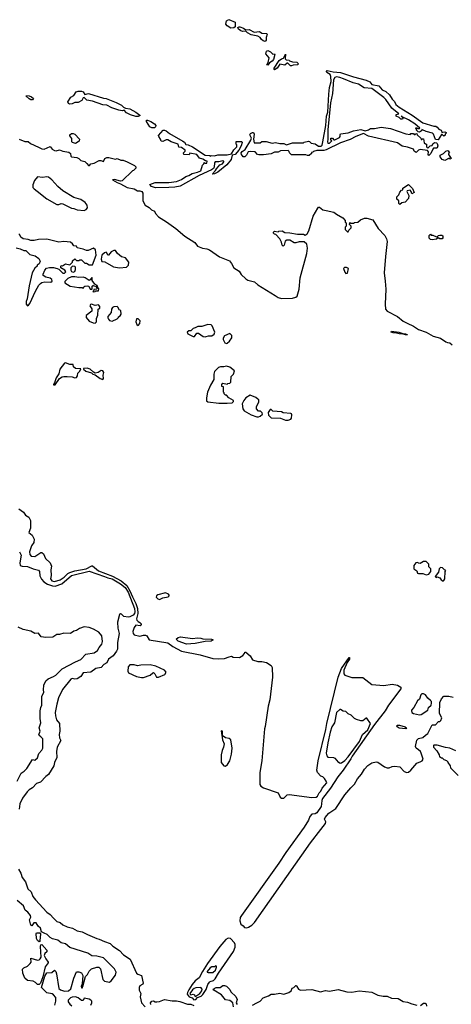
# Model space of a CAD drawing. Extents: x 2386423 to 2568864, y 578392 to 761999.
# Tile 316 of 454: x 2476545 to 2481641, y 683936 to 695578. Entities that reach past the tile are written whole.
import ezdxf

# ---------------------------------------------------------------- set-up
doc = ezdxf.new("R2010")
doc.units = 0

msp = doc.modelspace()

# ---------------------------------------------------------------- linework, layer by layer
at = {"layer": '0CON05XD'}
for points in [[(2479039, 695479), (2478993, 695503), (2478978, 695525), (2478987, 695563), (2479015, 695578), (2479090, 695550), (2479090, 695495), (2479075, 695480), (2479039, 695479)], [(2479445, 695320), (2479419, 695329), (2479402, 695342), (2479385, 695367), (2479355, 695383), (2479280, 695400), (2479234, 695424), (2479215, 695442), (2479175, 695436), (2479155, 695444), (2479127, 695465), (2479122, 695485), (2479135, 695493), (2479145, 695492), (2479188, 695478), (2479215, 695458), (2479255, 695461), (2479315, 695431), (2479375, 695438), (2479405, 695418), (2479462, 695415), (2479466, 695405), (2479454, 695365), (2479456, 695335), (2479445, 695320)], [(2479475, 695038), (2479462, 695045), (2479479, 695071), (2479490, 695125), (2479450, 695175), (2479460, 695205), (2479475, 695212), (2479506, 695196), (2479535, 695170), (2479552, 695172), (2479556, 695166), (2479543, 695105), (2479525, 695086), (2479494, 695066), (2479475, 695038)], [(2479555, 694983), (2479548, 694988), (2479551, 695005), (2479610, 695095), (2479635, 695116), (2479658, 695122), (2479685, 695170), (2479680, 695115), (2479692, 695102), (2479725, 695100), (2479732, 695092), (2479765, 695080), (2479817, 695077), (2479837, 695057), (2479825, 695043), (2479775, 695040), (2479755, 695032), (2479743, 695033), (2479712, 695062), (2479705, 695062), (2479675, 695039), (2479615, 695050), (2479586, 695004), (2479555, 694983)], [(2479185, 693957), (2479175, 693966), (2479164, 693984), (2479160, 694005), (2479170, 694020), (2479206, 694044), (2479276, 694155), (2479281, 694175), (2479263, 694217), (2479270, 694230), (2479295, 694244), (2479305, 694244), (2479314, 694225), (2479304, 694165), (2479315, 694120), (2479385, 694120), (2479403, 694137), (2479455, 694138), (2479525, 694118), (2479565, 694124), (2479615, 694112), (2479662, 694112), (2479695, 694098), (2479765, 694120), (2479895, 694122), (2479905, 694130), (2479955, 694140), (2479967, 694137), (2479988, 694118), (2480035, 694110), (2480072, 694082), (2480105, 694081), (2480117, 694095), (2480126, 694135), (2480158, 694325), (2480166, 694436), (2480183, 694485), (2480194, 694696), (2480205, 694775), (2480222, 694845), (2480220, 694905), (2480211, 694931), (2480171, 694955), (2480168, 694965), (2480175, 694978), (2480248, 694962), (2480335, 694952), (2480485, 694901), (2480635, 694862), (2480681, 694841), (2480705, 694812), (2480784, 694794), (2480825, 694750), (2480869, 694729), (2480910, 694690), (2480945, 694637), (2480971, 694611), (2480988, 694575), (2481025, 694545), (2481179, 694449), (2481305, 694359), (2481435, 694318), (2481457, 694317), (2481475, 694308), (2481493, 694283), (2481522, 694272), (2481535, 694240), (2481542, 694248), (2481565, 694250), (2481580, 694245), (2481580, 694235), (2481570, 694225), (2481568, 694212), (2481555, 694200), (2481538, 694218), (2481525, 694220), (2481485, 694157), (2481455, 694160), (2481433, 694225), (2481418, 694235), (2481346, 694256), (2481303, 694277), (2481292, 694278), (2481290, 694265), (2481265, 694248), (2481252, 694252), (2481232, 694272), (2481230, 694285), (2481220, 694295), (2481225, 694300), (2481235, 694300), (2481245, 694290), (2481265, 694290), (2481268, 694295), (2481212, 694345), (2481137, 694395), (2481060, 694430), (2481055, 694440), (2481052, 694432), (2481060, 694430), (2481070, 694415), (2481065, 694400), (2481045, 694402), (2481025, 694420), (2480990, 694435), (2480992, 694458), (2481020, 694465), (2480940, 694530), (2480867, 694635), (2480845, 694658), (2480705, 694764), (2480612, 694772), (2480545, 694814), (2480481, 694831), (2480368, 694878), (2480326, 694896), (2480285, 694903), (2480265, 694893), (2480250, 694865), (2480240, 694705), (2480214, 694595), (2480183, 694275), (2480184, 694166), (2480179, 694135), (2480185, 694118), (2480205, 694119), (2480230, 694145), (2480220, 694155), (2480220, 694175), (2480225, 694178), (2480240, 694175), (2480255, 694158), (2480268, 694158), (2480322, 694185), (2480330, 694195), (2480328, 694215), (2480335, 694228), (2480425, 694238), (2480487, 694263), (2480572, 694278), (2480623, 694263), (2480664, 694276), (2480688, 694292), (2480733, 694293), (2480815, 694308), (2480925, 694292), (2481105, 694228), (2481155, 694222), (2481165, 694230), (2481195, 694230), (2481202, 694222), (2481215, 694220), (2481222, 694228), (2481235, 694230), (2481240, 694215), (2481280, 694175), (2481285, 694160), (2481295, 694160), (2481302, 694168), (2481315, 694170), (2481323, 694123), (2481335, 694110), (2481350, 694105), (2481350, 694075), (2481365, 694060), (2481390, 694085), (2481415, 694090), (2481425, 694110), (2481443, 694127), (2481465, 694123), (2481475, 694112), (2481482, 694085), (2481476, 694064), (2481465, 694057), (2481433, 694057), (2481422, 694048), (2481400, 693995), (2481375, 693970), (2481368, 693985), (2481372, 694015), (2481362, 694032), (2481275, 694042), (2481254, 694036), (2481225, 694008), (2481204, 694024), (2481195, 694048), (2481125, 694071), (2481061, 694081), (2481005, 694120), (2480662, 694202), (2480605, 694230), (2480515, 694196), (2480448, 694162), (2480335, 694121), (2480162, 694038), (2480135, 694031), (2480055, 694032), (2480015, 694020), (2480005, 694010), (2479992, 694008), (2479990, 693995), (2479965, 693972), (2479945, 693970), (2479925, 693980), (2479755, 693980), (2479732, 694002), (2479728, 694018), (2479715, 694030), (2479625, 694028), (2479595, 694010), (2479555, 694010), (2479515, 693992), (2479425, 693978), (2479368, 693978), (2479354, 693984), (2479327, 694017), (2479265, 694020), (2479243, 694015), (2479224, 693976), (2479205, 693958), (2479185, 693957)], [(2476695, 694630), (2476675, 694631), (2476655, 694641), (2476620, 694675), (2476625, 694680), (2476655, 694679), (2476685, 694667), (2476707, 694647), (2476695, 694630)], [(2477915, 694432), (2477853, 694453), (2477806, 694476), (2477777, 694507), (2477755, 694501), (2477714, 694506), (2477634, 694534), (2477575, 694567), (2477525, 694571), (2477405, 694613), (2477336, 694626), (2477305, 694658), (2477295, 694652), (2477279, 694621), (2477235, 694597), (2477195, 694597), (2477165, 694581), (2477138, 694578), (2477123, 694585), (2477112, 694605), (2477150, 694660), (2477185, 694682), (2477213, 694726), (2477235, 694733), (2477275, 694733), (2477293, 694723), (2477314, 694694), (2477356, 694706), (2477535, 694650), (2477567, 694647), (2477685, 694598), (2477747, 694567), (2477770, 694545), (2477793, 694533), (2477844, 694524), (2477916, 694486), (2477965, 694450), (2477966, 694444), (2477945, 694434), (2477915, 694432)], [(2478105, 694299), (2478081, 694311), (2478041, 694375), (2478042, 694388), (2478055, 694389), (2478095, 694375), (2478138, 694348), (2478151, 694325), (2478148, 694312), (2478135, 694300), (2478105, 694299)], [(2477205, 694112), (2477170, 694125), (2477162, 694135), (2477162, 694172), (2477138, 694205), (2477138, 694215), (2477155, 694230), (2477175, 694233), (2477194, 694224), (2477252, 694165), (2477248, 694142), (2477205, 694112)], [(2478149, 693589), (2478102, 693605), (2478082, 693628), (2478145, 693654), (2478305, 693652), (2478398, 693665), (2478455, 693687), (2478508, 693722), (2478544, 693735), (2478581, 693759), (2478646, 693774), (2478685, 693790), (2478703, 693857), (2478720, 693875), (2478722, 693888), (2478735, 693880), (2478755, 693883), (2478757, 693905), (2478738, 693908), (2478709, 693929), (2478669, 693939), (2478635, 693983), (2478555, 694000), (2478545, 693980), (2478482, 693982), (2478480, 694005), (2478498, 694022), (2478500, 694035), (2478455, 694068), (2478422, 694072), (2478418, 694105), (2478332, 694132), (2478295, 694158), (2478275, 694158), (2478235, 694138), (2478215, 694140), (2478208, 694165), (2478187, 694195), (2478185, 694210), (2478239, 694271), (2478255, 694272), (2478276, 694264), (2478315, 694232), (2478473, 694143), (2478489, 694129), (2478505, 694102), (2478535, 694096), (2478584, 694074), (2478735, 693974), (2478785, 693970), (2478795, 693962), (2478805, 693970), (2478845, 693968), (2478885, 693978), (2478995, 693979), (2479045, 693992), (2479072, 694038), (2479108, 694075), (2479107, 694097), (2479100, 694105), (2479102, 694138), (2479167, 694137), (2479172, 694125), (2479160, 694085), (2479134, 694035), (2479089, 693985), (2479054, 693976), (2479040, 693925), (2478989, 693861), (2478885, 693776), (2478845, 693754), (2478825, 693750), (2478820, 693755), (2478856, 693794), (2478868, 693815), (2478910, 693860), (2478938, 693875), (2478956, 693895), (2478956, 693906), (2478945, 693910), (2478895, 693898), (2478854, 693895), (2478847, 693885), (2478842, 693835), (2478832, 693818), (2478809, 693801), (2478665, 693734), (2478439, 693611), (2478375, 693596), (2478305, 693593), (2478149, 693589)], [(2476538, 694165), (2476605, 694136), (2476645, 694136), (2476673, 694113), (2476768, 694072)], [(2476768, 694072), (2476805, 694052), (2476835, 694048), (2476905, 694080), (2476928, 694048), (2476955, 694030), (2476975, 694028), (2477015, 694038), (2477055, 694022), (2477125, 694013), (2477146, 693996), (2477148, 693965), (2477155, 693958), (2477220, 693950), (2477243, 693935), (2477265, 693911), (2477315, 693900), (2477339, 693879), (2477357, 693853), (2477370, 693855), (2477385, 693872), (2477425, 693881), (2477485, 693912), (2477503, 693913), (2477535, 693900), (2477552, 693935), (2477575, 693950), (2477599, 693949), (2477675, 693930), (2477695, 693938), (2477738, 693918), (2477766, 693916), (2477815, 693898), (2477900, 693855), (2477918, 693838), (2477918, 693822), (2477890, 693795), (2477875, 693790), (2477756, 693674), (2477735, 693669), (2477665, 693688), (2477642, 693685), (2477695, 693652), (2477737, 693637), (2477815, 693594), (2477896, 693576), (2477936, 693556), (2477965, 693555), (2477986, 693546), (2477999, 693525), (2478000, 693435), (2478027, 693385), (2478075, 693357), (2478101, 693331), (2478138, 693315), (2478150, 693285), (2478183, 693245), (2478278, 693188), (2478389, 693109), (2478495, 693019), (2478614, 692944), (2478645, 692900), (2478705, 692876), (2478755, 692868), (2478785, 692856), (2478905, 692774), (2479022, 692725), (2479046, 692696), (2479073, 692643), (2479135, 692604), (2479160, 692565), (2479214, 692514), (2479238, 692498), (2479317, 692477), (2479355, 692441), (2479560, 692315), (2479595, 692291), (2479635, 692280), (2479766, 692284), (2479805, 692297), (2479820, 692310), (2479845, 692390), (2479858, 692525), (2479934, 692815), (2479942, 692875), (2479934, 692924), (2479905, 692950), (2479845, 692952), (2479805, 692940), (2479785, 692940), (2479735, 692970), (2479698, 692972), (2479681, 692959), (2479667, 692913), (2479655, 692900), (2479643, 692913), (2479637, 692947), (2479618, 692988), (2479568, 693038), (2479552, 693042), (2479540, 693055), (2479540, 693065), (2479555, 693078), (2479595, 693070), (2479605, 693078), (2479645, 693080), (2479675, 693060), (2479735, 693058), (2479825, 693040), (2479895, 693040), (2479915, 693030), (2479938, 693045), (2479958, 693082), (2480011, 693255), (2480065, 693350), (2480075, 693360), (2480085, 693360), (2480125, 693328), (2480165, 693322), (2480255, 693302), (2480285, 693278), (2480360, 693235), (2480390, 693205), (2480390, 693185), (2480400, 693175), (2480400, 693135), (2480390, 693125), (2480390, 693095), (2480415, 693070), (2480425, 693070), (2480432, 693088), (2480460, 693115), (2480460, 693135), (2480440, 693155), (2480442, 693178), (2480455, 693170), (2480485, 693170), (2480498, 693178), (2480537, 693183), (2480568, 693212), (2480618, 693232), (2480645, 693232), (2480715, 693210), (2480779, 693109), (2480858, 693025), (2480878, 692988), (2480884, 692955), (2480863, 692777), (2480848, 692585), (2480862, 692485), (2480867, 692393), (2480860, 692215), (2480866, 692156), (2480885, 692130), (2481007, 692067), (2481075, 692012), (2481119, 691989), (2481195, 691954), (2481254, 691914), (2481345, 691883), (2481427, 691837), (2481514, 691814), (2481575, 691769), (2481595, 691759), (2481625, 691758), (2481650, 691735)], [(2481565, 693913), (2481533, 693923), (2481510, 693955), (2481510, 693975), (2481550, 693995), (2481575, 694022), (2481595, 694030), (2481605, 694028), (2481620, 694005), (2481610, 693995), (2481610, 693985), (2481640, 693935), (2481625, 693930), (2481615, 693940), (2481565, 693913)], [(2477305, 693323), (2477328, 693332), (2477346, 693355), (2477340, 693385), (2477318, 693415), (2477265, 693450), (2477185, 693474), (2477054, 693554), (2476995, 693604), (2476924, 693685), (2476884, 693714), (2476865, 693720), (2476815, 693712), (2476755, 693719), (2476719, 693675), (2476698, 693625), (2476699, 693595), (2476715, 693576), (2476752, 693552), (2476865, 693459), (2476985, 693394), (2477005, 693391), (2477035, 693403), (2477055, 693401), (2477155, 693350), (2477185, 693347), (2477225, 693328), (2477305, 693323)], [(2481035, 693392), (2481023, 693403), (2481020, 693435), (2481000, 693455), (2481000, 693485), (2481020, 693505), (2481035, 693540), (2481055, 693560), (2481070, 693565), (2481070, 693585), (2481135, 693628), (2481185, 693580), (2481202, 693535), (2481175, 693520), (2481167, 693547), (2481155, 693562), (2481120, 693555), (2481118, 693545), (2481139, 693499), (2481136, 693464), (2481095, 693422), (2481058, 693412), (2481035, 693392)], [(2476635, 692193), (2476649, 692201), (2476665, 692222), (2476732, 692368), (2476771, 692439), (2476790, 692460), (2476805, 692470), (2476841, 692479), (2476914, 692476), (2476930, 692485), (2476926, 692506), (2476905, 692522), (2476855, 692532), (2476823, 692553), (2476823, 692567), (2476843, 692617), (2476862, 692638), (2476896, 692646), (2476945, 692647), (2476987, 692637), (2477008, 692628), (2477055, 692582), (2477075, 692580), (2477090, 692595), (2477076, 692616), (2477032, 692642), (2477030, 692665), (2477035, 692670), (2477052, 692668), (2477085, 692690), (2477135, 692680), (2477168, 692712), (2477170, 692725), (2477195, 692750), (2477215, 692730), (2477245, 692730), (2477255, 692740), (2477275, 692740), (2477315, 692700), (2477335, 692700), (2477365, 692680), (2477405, 692680), (2477449, 692795), (2477440, 692855), (2477417, 692877), (2477352, 692848), (2477335, 692848), (2477296, 692866), (2477225, 692880), (2477215, 692898), (2477184, 692904), (2477169, 692929), (2477145, 692946), (2477065, 692954), (2477005, 692947), (2476865, 692982), (2476768, 692978), (2476715, 692968), (2476675, 692968), (2476645, 692980), (2476585, 692988), (2476560, 693005), (2476548, 693035), (2476534, 693044)], [(2481415, 692973), (2481395, 692978), (2481382, 692995), (2481380, 693025), (2481395, 693040), (2481405, 693030), (2481425, 693030), (2481465, 693010), (2481475, 693010), (2481490, 693025), (2481505, 693030), (2481529, 693029), (2481542, 693022), (2481542, 692998), (2481532, 692988), (2481508, 692988), (2481485, 693000), (2481466, 692984), (2481415, 692973)], [(2476505, 692880), (2476549, 692869), (2476595, 692850), (2476617, 692847), (2476665, 692802), (2476728, 692785), (2476772, 692755), (2476786, 692724), (2476775, 692690), (2476750, 692675), (2476750, 692665), (2476725, 692640), (2476693, 692585), (2476655, 692430), (2476633, 692277), (2476623, 692245), (2476623, 692215), (2476635, 692193)], [(2477725, 692642), (2477807, 692653), (2477830, 692675), (2477832, 692712), (2477793, 692763), (2477745, 692772), (2477698, 692815), (2477678, 692848), (2477655, 692848), (2477626, 692834), (2477595, 692792), (2477585, 692792), (2477575, 692820), (2477565, 692828), (2477545, 692822), (2477516, 692794), (2477508, 692745), (2477515, 692720), (2477550, 692715), (2477654, 692654), (2477725, 692642)], [(2477175, 692592), (2477195, 692602), (2477203, 692625), (2477202, 692652), (2477195, 692660), (2477168, 692662), (2477148, 692642), (2477148, 692615), (2477155, 692600), (2477175, 692592)], [(2480395, 692578), (2480415, 692580), (2480427, 692637), (2480405, 692648), (2480382, 692648), (2480370, 692635), (2480383, 692593), (2480395, 692578)], [(2477415, 692360), (2477435, 692362), (2477445, 692370), (2477475, 692372), (2477480, 692395), (2477470, 692405), (2477460, 692435), (2477432, 692452), (2477400, 692495), (2477400, 692525), (2477395, 692530), (2477378, 692502), (2477365, 692492), (2477316, 692526), (2477295, 692532), (2477245, 692528), (2477195, 692538), (2477155, 692538), (2477112, 692518), (2477078, 692482), (2477078, 692465), (2477142, 692425), (2477245, 692410), (2477282, 692412), (2477295, 692400), (2477302, 692418), (2477313, 692427), (2477345, 692432), (2477360, 692425), (2477375, 692392), (2477395, 692390), (2477400, 692395), (2477400, 692425), (2477415, 692440), (2477422, 692432), (2477438, 692428), (2477460, 692405), (2477455, 692390), (2477422, 692388), (2477420, 692375), (2477410, 692365), (2477415, 692360)], [(2477435, 691991), (2477452, 692005), (2477452, 692045), (2477468, 692085), (2477470, 692155), (2477490, 692165), (2477490, 692185), (2477477, 692207), (2477435, 692200), (2477394, 692216), (2477381, 692209), (2477372, 692195), (2477397, 692157), (2477397, 692133), (2477331, 692079), (2477328, 692055), (2477365, 692013), (2477413, 691993), (2477435, 691991)], [(2477635, 692013), (2477695, 692040), (2477710, 692055), (2477710, 692065), (2477730, 692075), (2477742, 692095), (2477738, 692138), (2477724, 692144), (2477705, 692180), (2477695, 692188), (2477657, 692183), (2477642, 692175), (2477630, 692155), (2477623, 692115), (2477585, 692070), (2477584, 692054), (2477592, 692035), (2477605, 692022), (2477635, 692013)], [(2477945, 691962), (2477962, 691985), (2477966, 692016), (2477945, 692040), (2477925, 692040), (2477918, 692005), (2477928, 691975), (2477945, 691962)], [(2478735, 691828), (2478745, 691832), (2478775, 691840), (2478815, 691840), (2478842, 691858), (2478848, 691885), (2478817, 691957), (2478805, 691970), (2478765, 691972), (2478695, 691952), (2478648, 691952), (2478617, 691933), (2478592, 691928), (2478565, 691900), (2478543, 691897), (2478522, 691885), (2478530, 691865), (2478595, 691830), (2478608, 691832), (2478635, 691870), (2478655, 691870), (2478713, 691833), (2478735, 691828)], [(2478985, 691750), (2478995, 691753), (2479022, 691775), (2479050, 691815), (2479050, 691845), (2479027, 691867), (2478965, 691840), (2478948, 691812), (2478948, 691795), (2478967, 691757), (2478985, 691750)], [(2481115, 691848), (2481075, 691861), (2481025, 691862), (2480995, 691873), (2480955, 691875), (2480930, 691885), (2480937, 691893), (2481022, 691885), (2481068, 691868), (2481102, 691865), (2481119, 691855), (2481115, 691848)], [(2476965, 691260), (2477016, 691334), (2477045, 691353), (2477065, 691360), (2477105, 691360), (2477165, 691353), (2477197, 691343), (2477215, 691348), (2477228, 691365), (2477233, 691397), (2477255, 691420), (2477268, 691448), (2477203, 691453), (2477182, 691472), (2477175, 691500), (2477138, 691502), (2477085, 691522), (2477075, 691517), (2477018, 691445), (2477008, 691392), (2476974, 691345), (2476957, 691283), (2476944, 691265), (2476945, 691260), (2476965, 691260)], [(2477525, 691323), (2477536, 691334), (2477532, 691375), (2477540, 691405), (2477525, 691427), (2477505, 691430), (2477470, 691405), (2477435, 691400), (2477415, 691410), (2477376, 691446), (2477343, 691457), (2477300, 691455), (2477300, 691445), (2477325, 691423), (2477392, 691402), (2477408, 691385), (2477435, 691378), (2477495, 691334), (2477525, 691323)], [(2478995, 691042), (2479052, 691048), (2479068, 691062), (2479070, 691075), (2479015, 691108), (2478985, 691140), (2478975, 691140), (2478960, 691155), (2478960, 691165), (2478950, 691175), (2478950, 691235), (2478932, 691242), (2478930, 691265), (2478945, 691280), (2478995, 691270), (2479002, 691278), (2479025, 691280), (2479038, 691292), (2479043, 691357), (2479070, 691385), (2479080, 691425), (2479025, 691470), (2478985, 691482), (2478955, 691472), (2478915, 691472), (2478894, 691466), (2478845, 691417), (2478838, 691388), (2478838, 691322), (2478798, 691255), (2478761, 691175), (2478749, 691105), (2478752, 691072), (2478765, 691058), (2478895, 691042), (2478995, 691042)], [(2479365, 690882), (2479385, 690890), (2479410, 690915), (2479408, 690928), (2479388, 690948), (2479365, 690950), (2479340, 690975), (2479340, 691005), (2479370, 691055), (2479370, 691085), (2479355, 691090), (2479335, 691110), (2479265, 691140), (2479214, 691106), (2479190, 691075), (2479172, 691035), (2479178, 690975), (2479195, 690952), (2479280, 690905), (2479345, 690883), (2479365, 690882)], [(2479685, 690843), (2479715, 690844), (2479745, 690854), (2479756, 690865), (2479759, 690905), (2479755, 690918), (2479745, 690923), (2479655, 690930), (2479635, 690940), (2479535, 690950), (2479515, 690970), (2479502, 690968), (2479480, 690935), (2479482, 690902), (2479515, 690870), (2479625, 690868), (2479685, 690843)], [(2476535, 689793), (2476588, 689755), (2476615, 689720), (2476652, 689695), (2476674, 689655), (2476674, 689565), (2476653, 689515), (2476692, 689482), (2476716, 689435), (2476713, 689395), (2476686, 689355), (2476660, 689285), (2476664, 689255), (2476681, 689235), (2476725, 689231), (2476795, 689279), (2476805, 689280), (2476825, 689264), (2476849, 689209), (2476906, 689155), (2476921, 689115), (2476914, 689074), (2476918, 689008), (2476910, 688965), (2476925, 688944), (2476955, 688936), (2477023, 688955), (2477069, 688985), (2477112, 689028), (2477137, 689043), (2477197, 689063), (2477329, 689085), (2477395, 689122), (2477405, 689121), (2477475, 689060), (2477640, 689000), (2477743, 688943), (2477809, 688889), (2477847, 688825), (2477875, 688754), (2477917, 688675), (2477936, 688615), (2477939, 688555), (2477925, 688495), (2477928, 688478), (2477942, 688462), (2477965, 688452), (2477980, 688435), (2477980, 688425), (2477968, 688412), (2477915, 688417), (2477895, 688391), (2477882, 688345), (2477885, 688322), (2477895, 688304), (2477965, 688289), (2478005, 688301), (2478031, 688301), (2478045, 688293), (2478075, 688244), (2478295, 688211), (2478353, 688165), (2478455, 688111), (2478675, 688069), (2478825, 688024), (2478895, 688019), (2478965, 688023), (2479017, 688043), (2479045, 688052), (2479065, 688040), (2479142, 688038), (2479178, 688062), (2479200, 688085), (2479202, 688098), (2479215, 688100), (2479268, 688055), (2479295, 688010), (2479355, 687988), (2479405, 687990), (2479458, 687978), (2479515, 687943), (2479528, 687918), (2479532, 687805), (2479498, 687535), (2479478, 687462), (2479445, 687220), (2479436, 687195), (2479404, 686815), (2479380, 686675), (2479381, 686535), (2479393, 686515), (2479425, 686495), (2479598, 686435), (2479621, 686385), (2479635, 686372), (2479662, 686375), (2479705, 686412), (2479725, 686418), (2479995, 686382), (2480045, 686387), (2480063, 686397), (2480082, 686435), (2480102, 686455), (2480118, 686492), (2480170, 686555), (2480165, 686576), (2480145, 686607), (2480125, 686624), (2480102, 686632), (2480060, 686675), (2480054, 686705), (2480069, 686815), (2480160, 687185), (2480172, 687258), (2480304, 687806), (2480345, 687907), (2480435, 688036), (2480440, 688035), (2480438, 688015), (2480412, 687978), (2480374, 687885), (2480371, 687845), (2480385, 687826), (2480465, 687799), (2480595, 687799), (2480705, 687716), (2480845, 687704), (2480945, 687721), (2481005, 687711), (2481045, 687687), (2481047, 687665), (2480898, 687472), (2480860, 687405), (2480736, 687244), (2480471, 686869), (2480455, 686838), (2480363, 686705), (2480303, 686627), (2480215, 686491), (2480122, 686368), (2480111, 686345), (2480107, 686305), (2480105, 686273), (2480055, 686201), (2480035, 686189), (2479995, 686185), (2479971, 686155), (2479956, 686115), (2479905, 686030), (2479688, 685732), (2479605, 685605), (2479164, 684985), (2479149, 684961), (2479143, 684925), (2479157, 684885), (2479184, 684864), (2479198, 684845), (2479225, 684840), (2479245, 684847), (2479287, 684873), (2479318, 684905), (2479978, 685845), (2480102, 686002), (2480155, 686075), (2480158, 686095), (2480145, 686125), (2480153, 686145), (2480195, 686198), (2480279, 686251), (2480385, 686413), (2480455, 686497), (2480500, 686540), (2480535, 686603), (2480581, 686659), (2480615, 686717), (2480655, 686759), (2480705, 686793), (2480755, 686802), (2480775, 686799), (2480852, 686742), (2480885, 686731), (2480909, 686731), (2480945, 686746), (2480975, 686750), (2481035, 686744), (2481085, 686690), (2481115, 686676), (2481135, 686681), (2481165, 686703), (2481234, 686786), (2481283, 686807), (2481297, 686815), (2481308, 686835), (2481286, 686906), (2481278, 686925), (2481256, 686946), (2481225, 686963), (2481218, 686985), (2481235, 687060), (2481253, 687077), (2481305, 687090), (2481335, 687120), (2481363, 687137), (2481415, 687240), (2481455, 687240), (2481492, 687278), (2481505, 687280), (2481518, 687292), (2481530, 687325), (2481504, 687374), (2481507, 687505), (2481525, 687546), (2481555, 687581), (2481611, 687579), (2481665, 687569)], [(2476544, 689285), (2476562, 689245), (2476545, 689155), (2476552, 689125), (2476575, 689116), (2476635, 689114), (2476703, 689083), (2476765, 689071), (2476777, 689055), (2476782, 689002), (2476802, 688962), (2476830, 688930), (2476872, 688902), (2476932, 688882), (2476965, 688881), (2477041, 688909), (2477155, 689007), (2477365, 689057), (2477548, 688995), (2477587, 688977), (2477635, 688965), (2477735, 688907), (2477790, 688865), (2477825, 688808), (2477902, 688615), (2477905, 688575), (2477900, 688555), (2477885, 688539), (2477845, 688518), (2477825, 688513), (2477775, 688521), (2477745, 688549), (2477735, 688552), (2477725, 688544), (2477698, 688455), (2477702, 688385), (2477718, 688322), (2477701, 688215), (2477698, 688135), (2477689, 688111), (2477647, 688055), (2477592, 688015), (2477575, 687975), (2477537, 687953), (2477505, 687920), (2477445, 687906), (2477385, 687864), (2477296, 687854), (2477265, 687812), (2477225, 687783), (2477195, 687780), (2477165, 687788), (2477150, 687780), (2477052, 687658), (2477002, 687558), (2476982, 687485), (2476965, 687385), (2476967, 687347), (2476980, 687300)], [(2481345, 689013), (2481378, 689022), (2481400, 689055), (2481398, 689085), (2481378, 689108), (2481375, 689140), (2481345, 689170), (2481315, 689170), (2481275, 689148), (2481255, 689150), (2481245, 689160), (2481224, 689156), (2481198, 689125), (2481200, 689085), (2481235, 689060), (2481243, 689035), (2481255, 689028), (2481305, 689028), (2481345, 689013)], [(2481545, 688940), (2481555, 688947), (2481565, 688968), (2481570, 689055), (2481578, 689065), (2481562, 689072), (2481538, 689098), (2481515, 689100), (2481500, 689085), (2481490, 689045), (2481450, 688995), (2481463, 688983), (2481475, 688990), (2481505, 688980), (2481522, 688955), (2481545, 688940)], [(2478195, 688723), (2478235, 688741), (2478297, 688753), (2478310, 688765), (2478308, 688775), (2478300, 688785), (2478265, 688800), (2478175, 688776), (2478159, 688765), (2478158, 688748), (2478175, 688730), (2478195, 688723)], [(2476516, 686574), (2476561, 686669), (2476597, 686693), (2476628, 686725), (2476695, 686830), (2476725, 686822), (2476755, 686849), (2476770, 686900), (2476805, 686940), (2476818, 686965), (2476819, 687075), (2476795, 687098), (2476773, 687113), (2476772, 687122), (2476788, 687165), (2476776, 687205), (2476795, 687265), (2476785, 687315), (2476787, 687405), (2476793, 687445), (2476805, 687475), (2476808, 687575), (2476829, 687625), (2476825, 687655), (2476831, 687709), (2476852, 687759), (2476880, 687785), (2476945, 687811), (2476972, 687828), (2477048, 687902), (2477204, 687986), (2477265, 688013), (2477324, 688076), (2477425, 688093), (2477465, 688118), (2477484, 688156), (2477515, 688193), (2477522, 688225), (2477513, 688293), (2477478, 688335), (2477415, 688373), (2477365, 688391), (2477305, 688399), (2477251, 688379), (2477215, 688357), (2477185, 688349), (2477145, 688322), (2477065, 688323), (2477015, 688308), (2476985, 688309), (2476935, 688278), (2476855, 688274), (2476799, 688279), (2476765, 688324), (2476725, 688320), (2476676, 688346), (2476585, 688366), (2476527, 688397)], [(2478515, 688196), (2478415, 688230), (2478392, 688255), (2478418, 688275), (2478445, 688281), (2478585, 688262), (2478645, 688270), (2478685, 688266), (2478706, 688256), (2478810, 688255), (2478830, 688245), (2478805, 688229), (2478735, 688227), (2478615, 688204), (2478515, 688196)], [(2477985, 687800), (2478005, 687802), (2478085, 687827), (2478115, 687856), (2478125, 687858), (2478139, 687845), (2478160, 687805), (2478185, 687803), (2478257, 687835), (2478276, 687865), (2478255, 687886), (2478154, 687934), (2478085, 687948), (2477975, 687946), (2477935, 687939), (2477898, 687948), (2477845, 687950), (2477825, 687928), (2477820, 687875), (2477828, 687855), (2477925, 687811), (2477985, 687800)], [(2481265, 687360), (2481285, 687363), (2481363, 687415), (2481373, 687447), (2481402, 687475), (2481409, 687495), (2481406, 687515), (2481395, 687530), (2481366, 687556), (2481335, 687597), (2481315, 687607), (2481294, 687606), (2481282, 687595), (2481266, 687544), (2481242, 687525), (2481200, 687445), (2481172, 687415), (2481170, 687405), (2481177, 687387), (2481195, 687373), (2481265, 687360)], [(2480328, 686788), (2480345, 686792), (2480385, 686820), (2480425, 686863), (2480556, 687045), (2480594, 687125), (2480657, 687183), (2480687, 687257), (2480645, 687320), (2480635, 687320), (2480595, 687288), (2480575, 687288), (2480523, 687303), (2480500, 687315), (2480460, 687355), (2480425, 687372), (2480395, 687400), (2480363, 687403), (2480335, 687420), (2480325, 687420), (2480284, 687386), (2480264, 687265), (2480232, 687218), (2480210, 687155), (2480182, 687028), (2480165, 686905), (2480173, 686873), (2480185, 686859), (2480250, 686855), (2480266, 686846), (2480305, 686800), (2480315, 686800), (2480328, 686788)], [(2476980, 687300), (2477016, 687255), (2477018, 687165), (2477012, 687125), (2477015, 687085), (2477029, 687055), (2476988, 686975), (2476981, 686925), (2476982, 686855), (2476955, 686795), (2476948, 686755), (2476886, 686654), (2476852, 686628), (2476789, 686561), (2476744, 686546), (2476695, 686496), (2476658, 686472), (2476633, 686447), (2476578, 686372), (2476546, 686305), (2476540, 686245)], [(2481105, 687194), (2481025, 687201), (2481001, 687215), (2480996, 687225), (2481005, 687236), (2481028, 687235), (2481097, 687215), (2481113, 687205), (2481105, 687194)], [(2478975, 686753), (2479000, 686770), (2479026, 686815), (2479046, 686894), (2479054, 686965), (2479037, 687065), (2479018, 687078), (2478976, 687086), (2478948, 687105), (2478940, 687115), (2478940, 687165), (2478925, 687170), (2478940, 687065), (2478958, 687015), (2478952, 686975), (2478935, 686936), (2478924, 686884), (2478922, 686795), (2478954, 686754), (2478975, 686753)], [(2481695, 686932), (2481625, 686966), (2481571, 686971), (2481475, 687000), (2481435, 687000), (2481430, 686995), (2481430, 686975), (2481470, 686935), (2481498, 686885), (2481502, 686862), (2481515, 686860), (2481525, 686850), (2481535, 686850), (2481555, 686830), (2481585, 686820), (2481600, 686805), (2481600, 686795), (2481627, 686757), (2481632, 686732), (2481722, 686642)], [(2476531, 685535), (2476558, 685485), (2476575, 685435), (2476612, 685385), (2476642, 685302), (2476680, 685265), (2476700, 685210), (2476730, 685170), (2476865, 685027), (2476905, 684998), (2476943, 684953), (2476985, 684916), (2477022, 684902), (2477055, 684877), (2477105, 684853), (2477167, 684837), (2477225, 684804), (2477283, 684793), (2477345, 684760), (2477455, 684715), (2477485, 684708), (2477545, 684678), (2477615, 684655), (2477644, 684624), (2477725, 684572), (2477770, 684520), (2477849, 684469), (2477926, 684306), (2477941, 684291), (2477985, 684275), (2478004, 684185), (2478000, 684175), (2477965, 684156), (2477956, 684135), (2477957, 684105), (2477974, 684065), (2477967, 684025), (2477984, 683954), (2478028, 683908)], [(2476835, 684779), (2476802, 684792), (2476790, 684835), (2476762, 684862), (2476738, 684898), (2476711, 684899), (2476687, 684863), (2476675, 684873), (2476660, 684935), (2476678, 684965), (2476671, 684985), (2476640, 685025), (2476610, 685050), (2476589, 685099), (2476515, 685164)], [(2476775, 684676), (2476755, 684690), (2476744, 684714), (2476740, 684775), (2476745, 684782), (2476782, 684782), (2476790, 684770), (2476784, 684685), (2476782, 684678), (2476775, 684676)], [(2476960, 683925), (2476970, 683975), (2476970, 684015), (2476945, 684048), (2476929, 684059), (2476865, 684070), (2476803, 684135), (2476843, 684267), (2476865, 684310), (2476925, 684312), (2476955, 684340), (2476970, 684325), (2476980, 684295), (2477008, 684125), (2477025, 684109), (2477075, 684091), (2477123, 684097), (2477150, 684120), (2477183, 684245), (2477215, 684320), (2477245, 684320), (2477275, 684310), (2477290, 684275), (2477282, 684178), (2477271, 684145), (2477275, 684132), (2477285, 684132), (2477292, 684145), (2477320, 684265), (2477345, 684290), (2477365, 684330), (2477394, 684356), (2477455, 684376), (2477480, 684375), (2477499, 684355), (2477525, 684228), (2477545, 684210), (2477605, 684197), (2477625, 684212), (2477675, 684280), (2477682, 684315), (2477663, 684355), (2477536, 684486), (2477455, 684505), (2477398, 684508), (2477351, 684541), (2477135, 684609), (2477085, 684652), (2477035, 684662), (2476995, 684694), (2476931, 684711), (2476905, 684727), (2476871, 684761), (2476835, 684779)], [(2476775, 684170), (2476755, 684172), (2476733, 684193), (2476705, 684208), (2476638, 684218), (2476604, 684244), (2476583, 684305), (2476577, 684353), (2476592, 684368), (2476635, 684386), (2476670, 684420), (2476680, 684435), (2476675, 684480), (2476755, 684460), (2476775, 684462), (2476786, 684474), (2476798, 684495), (2476790, 684620), (2476795, 684640), (2476805, 684643), (2476866, 684575), (2476865, 684558), (2476840, 684535), (2476833, 684515), (2476852, 684472), (2476880, 684435), (2476880, 684425), (2476845, 684380), (2476817, 684263), (2476792, 684188), (2476775, 684170)], [(2478601, 683991), (2478625, 683994), (2478645, 684015), (2478686, 684034), (2478708, 684052), (2478748, 684112), (2478768, 684172), (2478785, 684199), (2478795, 684207), (2478835, 684217), (2478854, 684236), (2478892, 684305), (2479068, 684562), (2479089, 684611), (2479091, 684645), (2479082, 684665), (2479035, 684716), (2479005, 684720), (2478978, 684702), (2478909, 684621), (2478762, 684418), (2478703, 684325), (2478665, 684248), (2478615, 684214), (2478580, 684170), (2478541, 684109), (2478525, 684075), (2478522, 684055), (2478545, 684026), (2478581, 684011), (2478601, 683991)], [(2478771, 684311), (2478825, 684314), (2478855, 684338), (2478870, 684375), (2478867, 684387), (2478855, 684390), (2478845, 684380), (2478815, 684378), (2478795, 684367), (2478760, 684325), (2478760, 684315), (2478771, 684311)], [(2479069, 683905), (2479062, 683955), (2479025, 683980), (2478975, 683988), (2478929, 684049), (2478837, 684105), (2478831, 684115), (2478865, 684134), (2478914, 684136), (2478945, 684157), (2478965, 684160), (2478985, 684152), (2479025, 684110), (2479037, 684085), (2479099, 684029), (2479111, 683995), (2479102, 683955), (2479111, 683935)], [(2479294, 683926), (2479346, 683954), (2479383, 683975), (2479419, 684011), (2479481, 684035), (2479515, 684057), (2479555, 684058), (2479615, 684069), (2479665, 684057), (2479721, 684075), (2479750, 684095), (2479762, 684128), (2479780, 684135), (2479805, 684160), (2479815, 684160), (2479818, 684145), (2479836, 684116), (2479860, 684105), (2479995, 684112), (2480096, 684084), (2480155, 684101), (2480205, 684092), (2480305, 684112), (2480407, 684085), (2480465, 684078), (2480555, 684094), (2480705, 684078), (2480774, 684044), (2480835, 684032), (2480885, 684032), (2480935, 684010), (2481015, 684005), (2481075, 683968), (2481125, 683960), (2481175, 683940), (2481235, 683926)], [(2478615, 684029), (2478625, 684034), (2478671, 684065), (2478694, 684095), (2478698, 684115), (2478685, 684134), (2478625, 684131), (2478605, 684122), (2478585, 684106), (2478555, 684066), (2478557, 684055), (2478565, 684049), (2478595, 684055), (2478608, 684048), (2478615, 684029)], [(2477383, 683925), (2477398, 683955), (2477395, 683972), (2477384, 683985), (2477364, 683996), (2477305, 684007), (2477295, 683980), (2477275, 683980), (2477235, 684014), (2477204, 684024), (2477165, 684022), (2477145, 684013), (2477119, 683985), (2477116, 683965), (2477137, 683937), (2477159, 683919)], [(2478093, 683935), (2478090, 683955), (2478106, 683974), (2478125, 683976), (2478146, 683966), (2478166, 683966), (2478195, 683971), (2478255, 683994), (2478345, 683978), (2478395, 683978), (2478435, 683970), (2478525, 683937), (2478565, 683939), (2478601, 683921)], [(2481276, 683924), (2481315, 683951), (2481331, 683951), (2481343, 683943), (2481350, 683915)]]:
    msp.add_lwpolyline(points, dxfattribs=at)

doc.saveas('drawing.dxf')
